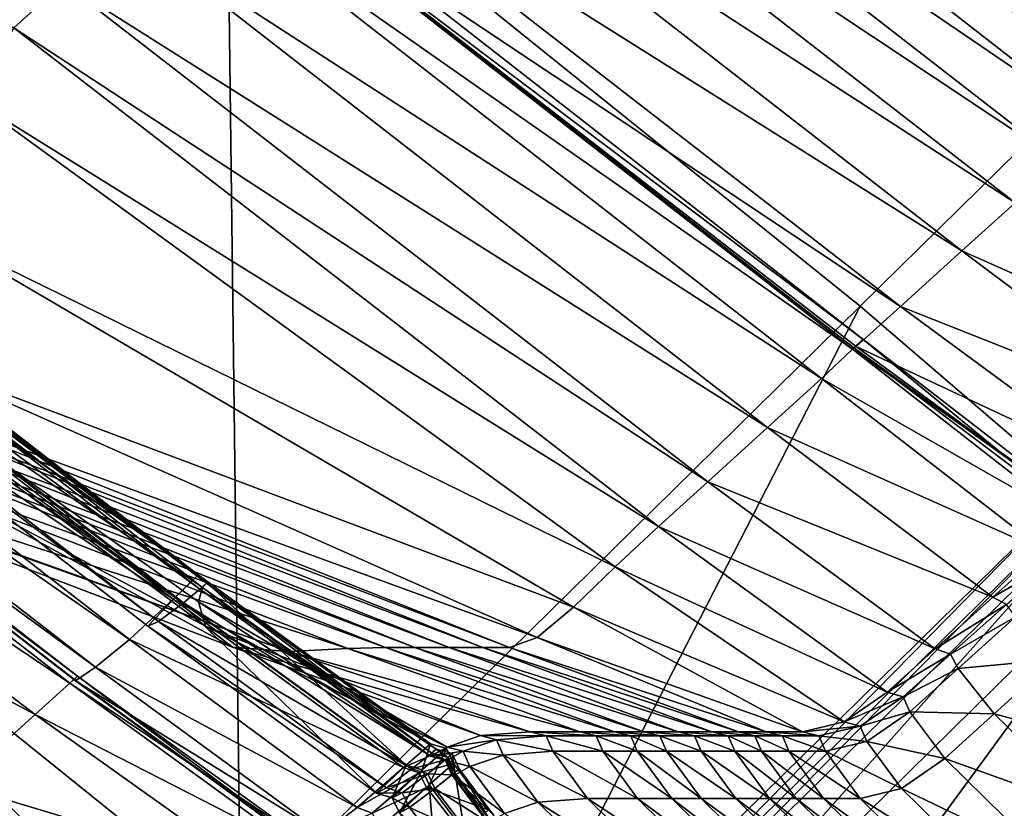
# Model space of a CAD drawing. Header units: millimetres. Extents: x 2387 to 13955, y -4964 to 364.
# Tile 668 of 1056: x 7041 to 7053, y -2839 to -2830. Entities that reach past the tile are written whole.
import ezdxf

# ---------------------------------------------------------------- set-up
doc = ezdxf.new("R2010")
doc.units = ezdxf.units.MM
doc.header["$MEASUREMENT"] = 0
doc.layers.add('Predefinito', color=7, linetype='Continuous', true_color=0x000000)

msp = doc.modelspace()

# ---------------------------------------------------------------- linework, layer by layer
at = {"layer": 'Predefinito'}
for points in [[(7071.946, -2812.507, 608.088), (7050.952, -2833.166, 485.843), (7043.148, -2826.879, 485.832)], [(7053.577, -2835.424, 485.877), (7050.952, -2833.166, 485.843), (7071.946, -2812.507, 608.088)], [(7031.94, -2819.46, 485.832), (7043.148, -2826.879, 485.832), (7035.515, -2834.391, 440.634)], [(7028.926, -2822.414, 1220.217), (7040.53, -2829.738, 1220.217), (7041.141, -2829.182, 1223.246)], [(7047.384, -2823.498, 1229.212), (7046.774, -2824.044, 1228.722), (7054.688, -2830.223, 1228.678)], [(7047.384, -2823.498, 1229.212), (7055.291, -2829.677, 1229.167), (7056.366, -2828.701, 1229.967)], [(7054.688, -2830.223, 1228.678), (7055.291, -2829.677, 1229.167), (7047.384, -2823.498, 1229.212)], [(7046.774, -2824.044, 1228.722), (7046.383, -2824.395, 1228.5), (7054.306, -2830.572, 1228.457)], [(7054.306, -2830.572, 1228.457), (7054.688, -2830.223, 1228.678), (7046.774, -2824.044, 1228.722)], [(7054.306, -2830.572, 1228.457), (7046.383, -2824.395, 1228.5), (7045.963, -2824.782, 1228.503)], [(7053.891, -2830.952, 1228.462), (7045.963, -2824.782, 1228.503), (7045.489, -2825.223, 1228.549)], [(7045.963, -2824.782, 1228.503), (7053.891, -2830.952, 1228.462), (7054.306, -2830.572, 1228.457)], [(7053.417, -2831.386, 1228.509), (7045.489, -2825.223, 1228.549), (7044.931, -2825.734, 1228.456)], [(7045.489, -2825.223, 1228.549), (7053.417, -2831.386, 1228.509), (7053.891, -2830.952, 1228.462)], [(7052.857, -2831.893, 1228.417), (7044.931, -2825.734, 1228.456), (7044.278, -2826.327, 1228.059)], [(7044.931, -2825.734, 1228.456), (7052.857, -2831.893, 1228.417), (7053.417, -2831.386, 1228.509)], [(7052.203, -2832.485, 1228.026), (7044.278, -2826.327, 1228.059), (7043.517, -2827.02, 1227.193)], [(7044.278, -2826.327, 1228.059), (7052.203, -2832.485, 1228.026), (7052.857, -2831.893, 1228.417)], [(7043.32, -2840.677, 440.65), (7035.515, -2834.391, 440.634), (7043.148, -2826.879, 485.832)], [(7043.148, -2826.879, 485.832), (7050.952, -2833.166, 485.843), (7043.32, -2840.677, 440.65)], [(7051.448, -2833.171, 1227.174), (7043.517, -2827.02, 1227.193), (7042.957, -2827.507, 1226.283)], [(7043.517, -2827.02, 1227.193), (7051.448, -2833.171, 1227.174), (7052.203, -2832.485, 1228.026)], [(7042.909, -2827.487, 1225.755), (7043.013, -2827.349, 1225.588), (7050.984, -2833.572, 1225.576)], [(7050.984, -2833.572, 1225.576), (7043.013, -2827.349, 1225.588), (7042.91, -2827.487, 1225.755)], [(7050.858, -2833.697, 1225.729), (7042.91, -2827.487, 1225.755), (7042.55, -2827.878, 1225.732)], [(7050.984, -2833.572, 1225.576), (7050.872, -2833.68, 1225.751), (7042.909, -2827.487, 1225.755)], [(7042.957, -2827.507, 1226.283), (7042.909, -2827.487, 1225.755), (7050.872, -2833.68, 1225.751)], [(7042.91, -2827.487, 1225.755), (7050.858, -2833.697, 1225.729), (7050.984, -2833.572, 1225.576)], [(7042.957, -2827.507, 1226.283), (7050.9, -2833.665, 1226.277), (7051.448, -2833.171, 1227.174)], [(7050.872, -2833.68, 1225.751), (7050.9, -2833.665, 1226.277), (7042.957, -2827.507, 1226.283)], [(7050.473, -2834.058, 1225.696), (7042.55, -2827.878, 1225.732), (7041.887, -2828.502, 1224.99)], [(7042.55, -2827.878, 1225.732), (7050.473, -2834.058, 1225.696), (7050.858, -2833.697, 1225.729)], [(7049.81, -2834.663, 1224.958), (7041.887, -2828.502, 1224.99), (7041.141, -2829.182, 1223.246)], [(7041.887, -2828.502, 1224.99), (7049.81, -2834.663, 1224.958), (7050.473, -2834.058, 1225.696)], [(7049.073, -2835.332, 1223.224), (7041.141, -2829.182, 1223.246), (7040.53, -2829.738, 1220.217)], [(7041.141, -2829.182, 1223.246), (7049.073, -2835.332, 1223.224), (7049.81, -2834.663, 1224.958)], [(7048.467, -2835.883, 1220.204), (7040.53, -2829.738, 1220.217), (7039.997, -2830.608, 1211.857)], [(7040.53, -2829.738, 1220.217), (7048.467, -2835.883, 1220.204), (7049.073, -2835.332, 1223.224)], [(7042.798, -2836.479, 789.362), (7034.723, -2830.227, 789.373), (7034.466, -2830.555, 789.323)], [(7034.491, -2830.538, 789.532), (7034.723, -2830.227, 789.373), (7042.798, -2836.479, 789.362)], [(7034.746, -2831.073, 798.443), (7034.895, -2830.472, 796.594), (7042.852, -2836.631, 796.598)], [(7042.902, -2836.578, 796.397), (7034.935, -2830.412, 796.402), (7034.865, -2830.493, 796.226)], [(7034.895, -2830.472, 796.594), (7034.935, -2830.412, 796.402), (7042.902, -2836.578, 796.397)], [(7042.902, -2836.578, 796.397), (7042.852, -2836.631, 796.598), (7034.895, -2830.472, 796.594)], [(7042.492, -2836.775, 789.299), (7034.466, -2830.555, 789.323), (7033.999, -2831.106, 788.537)], [(7034.223, -2830.945, 790.481), (7034.491, -2830.538, 789.532), (7042.518, -2836.755, 789.537)], [(7034.466, -2830.555, 789.323), (7042.492, -2836.775, 789.299), (7042.798, -2836.479, 789.362)], [(7042.798, -2836.479, 789.362), (7042.518, -2836.755, 789.537), (7034.491, -2830.538, 789.532)], [(7042.821, -2836.652, 796.213), (7034.865, -2830.493, 796.226), (7034.68, -2830.671, 795.311)], [(7034.865, -2830.493, 796.226), (7042.821, -2836.652, 796.213), (7042.902, -2836.578, 796.397)], [(7042.62, -2836.821, 795.298), (7034.68, -2830.671, 795.311), (7034.376, -2830.906, 792.901)], [(7034.68, -2830.671, 795.311), (7042.62, -2836.821, 795.298), (7042.821, -2836.652, 796.213)], [(7047.935, -2836.377, 1211.854), (7039.997, -2830.608, 1211.857), (7039.483, -2832.228, 1194.121)], [(7039.997, -2830.608, 1211.857), (7047.935, -2836.377, 1211.854), (7048.467, -2835.883, 1220.204)], [(7042.311, -2837.053, 792.903), (7034.376, -2830.906, 792.901), (7034.223, -2830.945, 790.481)], [(7034.223, -2830.945, 790.481), (7042.18, -2837.11, 790.494), (7042.311, -2837.053, 792.903)], [(7042.518, -2836.755, 789.537), (7042.18, -2837.11, 790.494), (7034.223, -2830.945, 790.481)], [(7034.376, -2830.906, 792.901), (7042.311, -2837.053, 792.903), (7042.62, -2836.821, 795.298)], [(7042.892, -2837.11, 803.592), (7034.489, -2832.612, 803.586), (7034.746, -2831.073, 798.443)], [(7034.746, -2831.073, 798.443), (7042.804, -2836.809, 798.452), (7042.892, -2837.11, 803.592)], [(7042.852, -2836.631, 796.598), (7042.804, -2836.809, 798.452), (7034.746, -2831.073, 798.443)], [(7041.953, -2837.275, 788.512), (7033.999, -2831.106, 788.537), (7033.601, -2831.465, 786.17)], [(7033.999, -2831.106, 788.537), (7041.953, -2837.275, 788.512), (7042.492, -2836.775, 789.299)], [(7041.313, -2837.726, 782.592), (7033.347, -2831.559, 782.602), (7033.264, -2831.649, 782.435)], [(7033.32, -2831.609, 782.799), (7033.347, -2831.559, 782.602), (7041.313, -2837.726, 782.592)], [(7041.534, -2837.614, 786.158), (7033.601, -2831.465, 786.17), (7033.349, -2831.633, 783.749)], [(7033.601, -2831.465, 786.17), (7041.534, -2837.614, 786.158), (7041.953, -2837.275, 788.512)], [(7041.219, -2837.81, 782.418), (7033.264, -2831.649, 782.435), (7032.853, -2832.181, 780.667)], [(7033.264, -2831.649, 782.435), (7041.219, -2837.81, 782.418), (7041.313, -2837.726, 782.592)], [(7041.313, -2837.726, 782.592), (7041.277, -2837.767, 782.799), (7033.32, -2831.609, 782.799)], [(7033.349, -2831.633, 783.749), (7033.32, -2831.609, 782.799), (7041.277, -2837.767, 782.799)], [(7033.349, -2831.633, 783.749), (7041.291, -2837.781, 783.751), (7041.534, -2837.614, 786.158)], [(7041.277, -2837.767, 782.799), (7041.291, -2837.781, 783.751), (7033.349, -2831.633, 783.749)], [(7055.616, -2834.003, 1228.295), (7052.857, -2831.893, 1228.417), (7052.203, -2832.485, 1228.026)], [(7040.792, -2838.197, 780.646), (7032.853, -2832.181, 780.667), (7031.892, -2833.456, 775.662)], [(7032.853, -2832.181, 780.667), (7040.792, -2838.197, 780.646), (7041.219, -2837.81, 782.418)], [(7047.422, -2836.874, 1194.13), (7039.483, -2832.228, 1194.121), (7039.035, -2833.725, 1167.597)], [(7039.483, -2832.228, 1194.121), (7047.422, -2836.874, 1194.13), (7047.935, -2836.377, 1211.854)], [(7054.98, -2834.572, 1227.923), (7052.203, -2832.485, 1228.026), (7051.448, -2833.171, 1227.174)], [(7052.203, -2832.485, 1228.026), (7054.98, -2834.572, 1227.923), (7055.616, -2834.003, 1228.295)], [(7034.489, -2832.612, 803.586), (7042.892, -2837.11, 803.592), (7043.224, -2837.369, 817.327)], [(7043.224, -2837.369, 817.327), (7034.589, -2834.069, 817.331), (7034.489, -2832.612, 803.586)], [(7045.949, -2842.929, 440.699), (7043.32, -2840.677, 440.65), (7050.952, -2833.166, 485.843)], [(7050.952, -2833.166, 485.843), (7053.577, -2835.424, 485.877), (7045.949, -2842.929, 440.699)], [(7054.245, -2835.233, 1227.116), (7051.448, -2833.171, 1227.174), (7050.9, -2833.665, 1226.277)], [(7051.448, -2833.171, 1227.174), (7054.245, -2835.233, 1227.116), (7054.98, -2834.572, 1227.923)], [(7031.892, -2833.456, 775.662), (7039.828, -2839.063, 775.645), (7040.792, -2838.197, 780.646)], [(7053.748, -2835.712, 1225.557), (7050.984, -2833.572, 1225.576), (7050.858, -2833.697, 1225.729)], [(7053.662, -2835.777, 1225.75), (7050.872, -2833.68, 1225.751), (7050.984, -2833.572, 1225.576)], [(7050.984, -2833.572, 1225.576), (7053.748, -2835.712, 1225.557), (7053.662, -2835.777, 1225.75)], [(7046.974, -2837.248, 1167.614), (7039.035, -2833.725, 1167.597), (7038.695, -2834.225, 1132.875)], [(7039.035, -2833.725, 1167.597), (7046.974, -2837.248, 1167.614), (7047.422, -2836.874, 1194.13)], [(7053.605, -2835.843, 1225.662), (7050.858, -2833.697, 1225.729), (7050.473, -2834.058, 1225.696)], [(7050.858, -2833.697, 1225.729), (7053.605, -2835.843, 1225.662), (7053.748, -2835.712, 1225.557)], [(7053.707, -2835.722, 1226.263), (7050.9, -2833.665, 1226.277), (7050.872, -2833.68, 1225.751)], [(7050.872, -2833.68, 1225.751), (7053.662, -2835.777, 1225.75), (7053.707, -2835.722, 1226.263)], [(7050.9, -2833.665, 1226.277), (7053.707, -2835.722, 1226.263), (7054.245, -2835.233, 1227.116)], [(7043.912, -2837.422, 844.964), (7035.509, -2834.422, 844.983), (7034.589, -2834.069, 817.331)], [(7034.589, -2834.069, 817.331), (7043.224, -2837.369, 817.327), (7043.912, -2837.422, 844.964)], [(7053.22, -2836.185, 1225.589), (7050.473, -2834.058, 1225.696), (7049.81, -2834.663, 1224.958)], [(7050.473, -2834.058, 1225.696), (7053.22, -2836.185, 1225.589), (7053.605, -2835.843, 1225.662)], [(7045.105, -2837.373, 924.342), (7037.167, -2834.224, 924.36), (7036.588, -2834.274, 882.13)], [(7037.167, -2834.224, 924.36), (7045.105, -2837.373, 924.342), (7045.466, -2837.373, 973.55)], [(7045.466, -2837.373, 973.55), (7037.528, -2834.224, 973.554), (7037.167, -2834.224, 924.36)], [(7045.892, -2837.373, 1031.592), (7037.953, -2834.224, 1031.593), (7037.528, -2834.224, 973.554)], [(7037.528, -2834.224, 973.554), (7045.466, -2837.373, 973.55), (7045.892, -2837.373, 1031.592)], [(7037.953, -2834.224, 1031.593), (7045.892, -2837.373, 1031.592), (7046.306, -2837.373, 1088.146)], [(7046.306, -2837.373, 1088.146), (7038.367, -2834.224, 1088.143), (7037.953, -2834.224, 1031.593)], [(7046.634, -2837.373, 1132.886), (7038.695, -2834.225, 1132.875), (7038.367, -2834.224, 1088.143)], [(7038.367, -2834.224, 1088.143), (7046.306, -2837.373, 1088.146), (7046.634, -2837.373, 1132.886)], [(7038.695, -2834.225, 1132.875), (7046.634, -2837.373, 1132.886), (7046.974, -2837.248, 1167.614)], [(7044.643, -2837.385, 882.102), (7036.588, -2834.274, 882.13), (7035.509, -2834.422, 844.983)], [(7036.588, -2834.274, 882.13), (7044.643, -2837.385, 882.102), (7045.105, -2837.373, 924.342)], [(7042.569, -2841.415, 435.609), (7034.767, -2835.133, 435.589), (7035.515, -2834.391, 440.634)], [(7035.509, -2834.422, 844.983), (7043.912, -2837.422, 844.964), (7044.643, -2837.385, 882.102)], [(7035.515, -2834.391, 440.634), (7043.32, -2840.677, 440.65), (7042.569, -2841.415, 435.609)], [(7052.582, -2836.754, 1224.861), (7049.81, -2834.663, 1224.958), (7049.073, -2835.332, 1223.224)], [(7049.81, -2834.663, 1224.958), (7052.582, -2836.754, 1224.861), (7053.22, -2836.185, 1225.589)], [(7042.217, -2841.759, 433.82), (7034.431, -2835.487, 433.804), (7034.767, -2835.133, 435.589)], [(7034.767, -2835.133, 435.589), (7042.569, -2841.415, 435.609), (7042.217, -2841.759, 433.82)], [(7046.038, -2843.108, 440.732), (7045.949, -2842.929, 440.699), (7053.577, -2835.424, 485.877)], [(7053.577, -2835.424, 485.877), (7053.663, -2835.606, 485.899), (7046.038, -2843.108, 440.732)], [(7051.875, -2837.388, 1223.16), (7049.073, -2835.332, 1223.224), (7048.467, -2835.883, 1220.204)], [(7049.073, -2835.332, 1223.224), (7051.875, -2837.388, 1223.16), (7052.582, -2836.754, 1224.861)], [(7042.017, -2841.957, 430.067), (7034.209, -2835.675, 430.056), (7034.389, -2835.506, 432.488)], [(7042.13, -2841.843, 433.643), (7034.355, -2835.577, 433.635), (7034.431, -2835.487, 433.804)], [(7034.389, -2835.528, 433.439), (7034.355, -2835.577, 433.635), (7042.13, -2841.843, 433.643)], [(7034.389, -2835.506, 432.488), (7042.189, -2841.789, 432.485), (7042.017, -2841.957, 430.067)], [(7034.389, -2835.506, 432.488), (7034.389, -2835.528, 433.439), (7042.174, -2841.802, 433.437)], [(7042.174, -2841.802, 433.437), (7042.189, -2841.789, 432.485), (7034.389, -2835.506, 432.488)], [(7042.13, -2841.843, 433.643), (7042.174, -2841.802, 433.437), (7034.389, -2835.528, 433.439)], [(7034.431, -2835.487, 433.804), (7042.217, -2841.759, 433.82), (7042.13, -2841.843, 433.643)], [(7041.668, -2842.297, 427.698), (7033.88, -2836.034, 427.674), (7034.209, -2835.675, 430.056)], [(7034.209, -2835.675, 430.056), (7042.017, -2841.957, 430.067), (7041.668, -2842.297, 427.698)], [(7046.228, -2843.172, 440.699), (7046.038, -2843.108, 440.732), (7053.663, -2835.606, 485.899)], [(7053.663, -2835.606, 485.899), (7053.855, -2835.667, 485.877), (7046.228, -2843.172, 440.699)], [(7046.816, -2843.567, 440.65), (7046.228, -2843.172, 440.699), (7053.855, -2835.667, 485.877)], [(7053.855, -2835.667, 485.877), (7054.448, -2836.056, 485.843), (7046.816, -2843.567, 440.65)], [(7051.281, -2837.924, 1220.166), (7048.467, -2835.883, 1220.204), (7047.935, -2836.377, 1211.854)], [(7048.467, -2835.883, 1220.204), (7051.281, -2837.924, 1220.166), (7051.875, -2837.388, 1223.16)], [(7041.151, -2842.797, 426.894), (7033.432, -2836.584, 426.874), (7033.88, -2836.034, 427.674)], [(7033.88, -2836.034, 427.674), (7041.668, -2842.297, 427.698), (7041.151, -2842.797, 426.894)], [(7048.102, -2844.735, 440.634), (7046.816, -2843.567, 440.65), (7054.448, -2836.056, 485.843)], [(7054.448, -2836.056, 485.843), (7055.736, -2837.223, 485.832), (7048.102, -2844.735, 440.634)], [(7041.204, -2842.757, 420.883), (7033.403, -2836.476, 420.871), (7033.635, -2836.239, 423.292)], [(7033.715, -2836.197, 425.722), (7033.414, -2836.601, 426.665), (7041.131, -2842.817, 426.656)], [(7041.442, -2842.523, 423.29), (7033.635, -2836.239, 423.292), (7033.715, -2836.197, 425.722)], [(7033.635, -2836.239, 423.292), (7041.442, -2842.523, 423.29), (7041.204, -2842.757, 420.883)], [(7033.715, -2836.197, 425.722), (7041.499, -2842.464, 425.707), (7041.442, -2842.523, 423.29)], [(7041.131, -2842.817, 426.656), (7041.499, -2842.464, 425.707), (7033.715, -2836.197, 425.722)], [(7053.371, -2836.295, 1225.518), (7053.22, -2836.185, 1225.589), (7052.582, -2836.754, 1224.861)], [(7050.753, -2838.289, 1211.836), (7047.935, -2836.377, 1211.854), (7047.422, -2836.874, 1194.13)], [(7047.935, -2836.377, 1211.854), (7050.753, -2838.289, 1211.836), (7051.281, -2837.924, 1220.166)], [(7052.582, -2836.754, 1224.861), (7052.752, -2836.842, 1224.797), (7053.371, -2836.295, 1225.518)], [(7041.03, -2842.927, 419.962), (7033.245, -2836.655, 419.95), (7033.403, -2836.476, 420.871)], [(7033.403, -2836.476, 420.871), (7041.204, -2842.757, 420.883), (7041.03, -2842.927, 419.962)], [(7045.659, -2838.558, 789.343), (7042.798, -2836.479, 789.362), (7042.492, -2836.775, 789.299)], [(7045.362, -2838.823, 789.563), (7042.518, -2836.755, 789.537), (7042.798, -2836.479, 789.362)], [(7042.798, -2836.479, 789.362), (7045.659, -2838.558, 789.343), (7045.362, -2838.823, 789.563)], [(7040.938, -2843.021, 412.574), (7033.135, -2836.733, 412.58), (7033.252, -2836.625, 417.732)], [(7040.846, -2843.092, 426.824), (7033.174, -2836.91, 426.817), (7033.432, -2836.584, 426.874)], [(7033.414, -2836.601, 426.665), (7033.174, -2836.91, 426.817), (7040.846, -2843.092, 426.824)], [(7040.954, -2843.001, 419.776), (7033.179, -2836.735, 419.772), (7033.245, -2836.655, 419.95)], [(7033.252, -2836.625, 417.732), (7033.224, -2836.675, 419.581), (7041.009, -2842.948, 419.576)], [(7033.245, -2836.655, 419.95), (7041.03, -2842.927, 419.962), (7040.954, -2843.001, 419.776)], [(7033.252, -2836.625, 417.732), (7041.051, -2842.909, 417.722), (7040.938, -2843.021, 412.574)], [(7041.009, -2842.948, 419.576), (7041.051, -2842.909, 417.722), (7033.252, -2836.625, 417.732)], [(7040.846, -2843.092, 426.824), (7041.131, -2842.817, 426.656), (7033.414, -2836.601, 426.665)], [(7033.432, -2836.584, 426.874), (7041.151, -2842.797, 426.894), (7040.846, -2843.092, 426.824)], [(7045.642, -2838.699, 796.175), (7042.821, -2836.652, 796.213), (7042.62, -2836.821, 795.298)], [(7045.661, -2838.712, 798.48), (7042.804, -2836.809, 798.452), (7042.852, -2836.631, 796.598)], [(7045.73, -2838.624, 796.385), (7042.902, -2836.578, 796.397), (7042.821, -2836.652, 796.213)], [(7042.821, -2836.652, 796.213), (7045.642, -2838.699, 796.175), (7045.73, -2838.624, 796.385)], [(7045.676, -2838.674, 796.612), (7042.852, -2836.631, 796.598), (7042.902, -2836.578, 796.397)], [(7042.852, -2836.631, 796.598), (7045.676, -2838.674, 796.612), (7045.661, -2838.712, 798.48)], [(7042.902, -2836.578, 796.397), (7045.73, -2838.624, 796.385), (7045.676, -2838.674, 796.612)], [(7040.795, -2843.163, 360.749), (7032.992, -2836.874, 360.75), (7033.135, -2836.733, 412.58)], [(7033.135, -2836.733, 412.58), (7040.938, -2843.021, 412.574), (7040.795, -2843.163, 360.749)], [(7033.224, -2836.675, 419.581), (7033.179, -2836.735, 419.772), (7040.954, -2843.001, 419.776)], [(7040.954, -2843.001, 419.776), (7041.009, -2842.948, 419.576), (7033.224, -2836.675, 419.581)], [(7045.328, -2838.852, 789.24), (7042.492, -2836.775, 789.299), (7041.953, -2837.275, 788.512)], [(7044.996, -2839.165, 790.538), (7042.18, -2837.11, 790.494), (7042.518, -2836.755, 789.537)], [(7042.492, -2836.775, 789.299), (7045.328, -2838.852, 789.24), (7045.659, -2838.558, 789.343)], [(7042.518, -2836.755, 789.537), (7045.362, -2838.823, 789.563), (7044.996, -2839.165, 790.538)], [(7052.752, -2836.842, 1224.797), (7052.582, -2836.754, 1224.861), (7051.875, -2837.388, 1223.16)], [(7040.747, -2843.21, 218.865), (7032.944, -2836.921, 218.865), (7032.992, -2836.874, 360.75)], [(7032.992, -2836.874, 360.75), (7040.795, -2843.163, 360.749), (7040.747, -2843.21, 218.865)], [(7045.432, -2838.869, 795.258), (7042.62, -2836.821, 795.298), (7042.311, -2837.053, 792.903)], [(7042.62, -2836.821, 795.298), (7045.432, -2838.869, 795.258), (7045.642, -2838.699, 796.175)], [(7045.864, -2838.599, 803.61), (7042.892, -2837.11, 803.592), (7042.804, -2836.809, 798.452)], [(7042.804, -2836.809, 798.452), (7045.661, -2838.712, 798.48), (7045.864, -2838.599, 803.61)], [(7050.241, -2838.41, 1194.126), (7047.422, -2836.874, 1194.13), (7046.974, -2837.248, 1167.614)], [(7047.422, -2836.874, 1194.13), (7050.241, -2838.41, 1194.126), (7050.753, -2838.289, 1211.836)], [(7051.875, -2837.388, 1223.16), (7052.063, -2837.453, 1223.117), (7052.752, -2836.842, 1224.797)], [(7052.864, -2836.995, 1224.861), (7052.752, -2836.842, 1224.797), (7052.063, -2837.453, 1223.117)], [(7040.612, -2843.333, 25.297), (7032.808, -2837.044, 25.291), (7032.944, -2836.921, 28.67)], [(7032.944, -2836.921, 218.865), (7040.747, -2843.21, 218.865), (7040.747, -2843.21, 77.86)], [(7040.747, -2843.21, 77.86), (7032.944, -2836.921, 77.86), (7032.944, -2836.921, 218.865)], [(7032.944, -2836.921, 28.67), (7040.747, -2843.21, 28.672), (7040.612, -2843.333, 25.297)], [(7040.747, -2843.21, 28.672), (7032.944, -2836.921, 28.67), (7032.944, -2836.921, 77.86)], [(7032.944, -2836.921, 77.86), (7040.747, -2843.21, 77.86), (7040.747, -2843.21, 28.672)], [(7052.063, -2837.453, 1223.117), (7052.156, -2837.629, 1223.16), (7052.864, -2836.995, 1224.861)], [(7053.338, -2837.521, 1224.958), (7052.864, -2836.995, 1224.861), (7052.156, -2837.629, 1223.16)], [(7032.808, -2837.044, 25.291), (7040.612, -2843.333, 25.297), (7040.205, -2843.702, 21.729)], [(7045.118, -2839.103, 792.908), (7042.311, -2837.053, 792.903), (7042.18, -2837.11, 790.494)], [(7042.18, -2837.11, 790.494), (7044.996, -2839.165, 790.538), (7045.118, -2839.103, 792.908)], [(7042.311, -2837.053, 792.903), (7045.118, -2839.103, 792.908), (7045.432, -2838.869, 795.258)], [(7042.892, -2837.11, 803.592), (7045.864, -2838.599, 803.61), (7046.275, -2838.457, 817.327)], [(7046.275, -2838.457, 817.327), (7043.224, -2837.369, 817.327), (7042.892, -2837.11, 803.592)], [(7049.793, -2838.41, 1167.617), (7046.974, -2837.248, 1167.614), (7046.634, -2837.373, 1132.886)], [(7046.974, -2837.248, 1167.614), (7049.793, -2838.41, 1167.617), (7050.241, -2838.41, 1194.126)], [(7049.118, -2846.098, 440.753), (7048.102, -2844.735, 440.634), (7055.736, -2837.223, 485.832)], [(7055.736, -2837.223, 485.832), (7056.739, -2838.596, 485.914), (7049.118, -2846.098, 440.753)], [(7044.758, -2839.343, 788.438), (7041.953, -2837.275, 788.512), (7041.534, -2837.614, 786.158)], [(7041.953, -2837.275, 788.512), (7044.758, -2839.343, 788.438), (7045.328, -2838.852, 789.24)], [(7046.886, -2838.41, 844.955), (7043.912, -2837.422, 844.964), (7043.224, -2837.369, 817.327)], [(7043.224, -2837.369, 817.327), (7046.275, -2838.457, 817.327), (7046.886, -2838.41, 844.955)], [(7047.925, -2838.41, 924.335), (7045.105, -2837.373, 924.342), (7044.643, -2837.385, 882.102)], [(7045.105, -2837.373, 924.342), (7047.925, -2838.41, 924.335), (7048.286, -2838.41, 973.547)], [(7048.286, -2838.41, 973.547), (7045.466, -2837.373, 973.55), (7045.105, -2837.373, 924.342)], [(7048.711, -2838.41, 1031.592), (7045.892, -2837.373, 1031.592), (7045.466, -2837.373, 973.55)], [(7045.466, -2837.373, 973.55), (7048.286, -2838.41, 973.547), (7048.711, -2838.41, 1031.592)], [(7045.892, -2837.373, 1031.592), (7048.711, -2838.41, 1031.592), (7049.126, -2838.41, 1088.146)], [(7049.126, -2838.41, 1088.146), (7046.306, -2837.373, 1088.146), (7045.892, -2837.373, 1031.592)], [(7049.454, -2838.41, 1132.889), (7046.634, -2837.373, 1132.886), (7046.306, -2837.373, 1088.146)], [(7046.306, -2837.373, 1088.146), (7049.126, -2838.41, 1088.146), (7049.454, -2838.41, 1132.889)], [(7046.634, -2837.373, 1132.886), (7049.454, -2838.41, 1132.889), (7049.793, -2838.41, 1167.617)], [(7047.501, -2838.41, 882.091), (7044.643, -2837.385, 882.102), (7043.912, -2837.422, 844.964)], [(7043.912, -2837.422, 844.964), (7046.886, -2838.41, 844.955), (7047.501, -2838.41, 882.091)], [(7044.643, -2837.385, 882.102), (7047.501, -2838.41, 882.091), (7047.925, -2838.41, 924.335)], [(7052.063, -2837.453, 1223.117), (7051.875, -2837.388, 1223.16), (7051.281, -2837.924, 1220.166)], [(7051.281, -2837.924, 1220.166), (7051.478, -2837.979, 1220.141), (7052.063, -2837.453, 1223.117)], [(7052.156, -2837.629, 1223.16), (7052.063, -2837.453, 1223.117), (7051.478, -2837.979, 1220.141)], [(7044.338, -2839.668, 786.124), (7041.534, -2837.614, 786.158), (7041.291, -2837.781, 783.751)], [(7041.534, -2837.614, 786.158), (7044.338, -2839.668, 786.124), (7044.758, -2839.343, 788.438)], [(7052.156, -2837.629, 1223.16), (7052.601, -2838.188, 1223.224), (7053.338, -2837.521, 1224.958)], [(7054.591, -2838.724, 1224.99), (7053.338, -2837.521, 1224.958), (7052.601, -2838.188, 1223.224)], [(7044.139, -2839.772, 782.569), (7041.313, -2837.726, 782.592), (7041.219, -2837.81, 782.418)], [(7044.101, -2839.81, 782.802), (7041.277, -2837.767, 782.799), (7041.313, -2837.726, 782.592)], [(7041.313, -2837.726, 782.592), (7044.139, -2839.772, 782.569), (7044.101, -2839.81, 782.802)], [(7051.478, -2837.979, 1220.141), (7051.562, -2838.165, 1220.166), (7052.156, -2837.629, 1223.16)], [(7052.601, -2838.188, 1223.224), (7052.156, -2837.629, 1223.16), (7051.562, -2838.165, 1220.166)], [(7044.038, -2839.859, 782.37), (7041.219, -2837.81, 782.418), (7040.792, -2838.197, 780.646)], [(7041.219, -2837.81, 782.418), (7044.038, -2839.859, 782.37), (7044.139, -2839.772, 782.569)], [(7041.277, -2837.767, 782.799), (7044.101, -2839.81, 782.802), (7044.107, -2839.824, 783.758)], [(7044.107, -2839.824, 783.758), (7041.291, -2837.781, 783.751), (7041.277, -2837.767, 782.799)], [(7041.291, -2837.781, 783.751), (7044.107, -2839.824, 783.758), (7044.338, -2839.668, 786.124)], [(7051.478, -2837.979, 1220.141), (7051.281, -2837.924, 1220.166), (7050.753, -2838.289, 1211.836)], [(7050.753, -2838.289, 1211.836), (7050.952, -2838.341, 1211.824), (7051.478, -2837.979, 1220.141)], [(7051.562, -2838.165, 1220.166), (7051.478, -2837.979, 1220.141), (7050.952, -2838.341, 1211.824)], [(7043.603, -2840.201, 780.585), (7040.792, -2838.197, 780.646), (7039.828, -2839.063, 775.645)], [(7040.792, -2838.197, 780.646), (7043.603, -2840.201, 780.585), (7044.038, -2839.859, 782.37)], [(7050.952, -2838.341, 1211.824), (7051.033, -2838.529, 1211.836), (7051.562, -2838.165, 1220.166)], [(7051.993, -2838.739, 1220.204), (7051.562, -2838.165, 1220.166), (7051.033, -2838.529, 1211.836)], [(7051.562, -2838.165, 1220.166), (7051.993, -2838.739, 1220.204), (7052.601, -2838.188, 1223.224)], [(7053.843, -2839.403, 1223.246), (7052.601, -2838.188, 1223.224), (7051.993, -2838.739, 1220.204)], [(7052.601, -2838.188, 1223.224), (7053.843, -2839.403, 1223.246), (7054.591, -2838.724, 1224.99)], [(7050.952, -2838.341, 1211.824), (7050.753, -2838.289, 1211.836), (7050.241, -2838.41, 1194.126)], [(7050.241, -2838.41, 1194.126), (7050.441, -2838.461, 1194.122), (7050.952, -2838.341, 1211.824)], [(7051.033, -2838.529, 1211.836), (7050.952, -2838.341, 1211.824), (7050.441, -2838.461, 1194.122)], [(7046.475, -2838.508, 817.328), (7046.275, -2838.457, 817.327), (7045.864, -2838.599, 803.61)], [(7047.086, -2838.46, 844.953), (7046.886, -2838.41, 844.955), (7046.275, -2838.457, 817.327)], [(7046.275, -2838.457, 817.327), (7046.475, -2838.508, 817.328), (7047.086, -2838.46, 844.953)], [(7047.167, -2838.65, 844.954), (7047.086, -2838.46, 844.953), (7046.475, -2838.508, 817.328)], [(7046.886, -2838.41, 844.955), (7047.086, -2838.46, 844.953), (7047.701, -2838.46, 882.09)], [(7047.701, -2838.46, 882.09), (7047.501, -2838.41, 882.091), (7046.886, -2838.41, 844.955)], [(7047.086, -2838.46, 844.953), (7047.167, -2838.65, 844.954), (7047.781, -2838.65, 882.09)], [(7047.781, -2838.65, 882.09), (7047.701, -2838.46, 882.09), (7047.086, -2838.46, 844.953)], [(7048.125, -2838.46, 924.334), (7047.925, -2838.41, 924.335), (7047.501, -2838.41, 882.091)], [(7047.501, -2838.41, 882.091), (7047.701, -2838.46, 882.09), (7048.125, -2838.46, 924.334)], [(7048.205, -2838.65, 924.334), (7048.125, -2838.46, 924.334), (7047.701, -2838.46, 882.09)], [(7047.701, -2838.46, 882.09), (7047.781, -2838.65, 882.09), (7048.205, -2838.65, 924.334)], [(7047.925, -2838.41, 924.335), (7048.125, -2838.46, 924.334), (7048.486, -2838.46, 973.547)], [(7048.486, -2838.46, 973.547), (7048.286, -2838.41, 973.547), (7047.925, -2838.41, 924.335)], [(7048.125, -2838.46, 924.334), (7048.205, -2838.65, 924.334), (7048.566, -2838.65, 973.547)], [(7048.566, -2838.65, 973.547), (7048.486, -2838.46, 973.547), (7048.125, -2838.46, 924.334)], [(7048.911, -2838.46, 1031.591), (7048.711, -2838.41, 1031.592), (7048.286, -2838.41, 973.547)], [(7048.286, -2838.41, 973.547), (7048.486, -2838.46, 973.547), (7048.911, -2838.46, 1031.591)], [(7048.992, -2838.65, 1031.592), (7048.911, -2838.46, 1031.591), (7048.486, -2838.46, 973.547)], [(7048.486, -2838.46, 973.547), (7048.566, -2838.65, 973.547), (7048.992, -2838.65, 1031.592)], [(7048.711, -2838.41, 1031.592), (7048.911, -2838.46, 1031.591), (7049.326, -2838.46, 1088.146)], [(7049.326, -2838.46, 1088.146), (7049.126, -2838.41, 1088.146), (7048.711, -2838.41, 1031.592)], [(7048.911, -2838.46, 1031.591), (7048.992, -2838.65, 1031.592), (7049.406, -2838.65, 1088.146)], [(7049.406, -2838.65, 1088.146), (7049.326, -2838.46, 1088.146), (7048.911, -2838.46, 1031.591)], [(7049.654, -2838.461, 1132.889), (7049.454, -2838.41, 1132.889), (7049.126, -2838.41, 1088.146)], [(7049.126, -2838.41, 1088.146), (7049.326, -2838.46, 1088.146), (7049.654, -2838.461, 1132.889)], [(7049.734, -2838.65, 1132.89), (7049.654, -2838.461, 1132.889), (7049.326, -2838.46, 1088.146)], [(7049.326, -2838.46, 1088.146), (7049.406, -2838.65, 1088.146), (7049.734, -2838.65, 1132.89)], [(7049.454, -2838.41, 1132.889), (7049.654, -2838.461, 1132.889), (7049.993, -2838.461, 1167.615)], [(7049.993, -2838.461, 1167.615), (7049.793, -2838.41, 1167.617), (7049.454, -2838.41, 1132.889)], [(7049.654, -2838.461, 1132.889), (7049.734, -2838.65, 1132.89), (7050.074, -2838.651, 1167.618)], [(7050.074, -2838.651, 1167.618), (7049.993, -2838.461, 1167.615), (7049.654, -2838.461, 1132.889)], [(7050.441, -2838.461, 1194.122), (7050.241, -2838.41, 1194.126), (7049.793, -2838.41, 1167.617)], [(7049.793, -2838.41, 1167.617), (7049.993, -2838.461, 1167.615), (7050.441, -2838.461, 1194.122)], [(7050.522, -2838.651, 1194.127), (7050.441, -2838.461, 1194.122), (7049.993, -2838.461, 1167.615)], [(7049.993, -2838.461, 1167.615), (7050.074, -2838.651, 1167.618), (7050.522, -2838.651, 1194.127)], [(7050.441, -2838.461, 1194.122), (7050.522, -2838.651, 1194.127), (7051.033, -2838.529, 1211.836)], [(7045.856, -2838.615, 789.331), (7045.659, -2838.558, 789.343), (7045.328, -2838.852, 789.24)], [(7045.559, -2838.881, 789.581), (7045.362, -2838.823, 789.563), (7045.659, -2838.558, 789.343)], [(7045.659, -2838.558, 789.343), (7045.856, -2838.615, 789.331), (7045.559, -2838.881, 789.581)], [(7045.864, -2838.599, 803.61), (7046.063, -2838.651, 803.623), (7046.475, -2838.508, 817.328)], [(7046.556, -2838.698, 817.327), (7046.475, -2838.508, 817.328), (7046.063, -2838.651, 803.623)], [(7046.475, -2838.508, 817.328), (7046.556, -2838.698, 817.327), (7047.167, -2838.65, 844.954)], [(7048.892, -2847.076, 441.112), (7049.118, -2846.098, 440.753), (7056.739, -2838.596, 485.914)], [(7056.739, -2838.596, 485.914), (7056.478, -2839.606, 486.157), (7048.892, -2847.076, 441.112)], [(7051.461, -2839.108, 1211.855), (7051.033, -2838.529, 1211.836), (7050.522, -2838.651, 1194.127)], [(7051.033, -2838.529, 1211.836), (7051.461, -2839.108, 1211.855), (7051.993, -2838.739, 1220.204)], [(7045.328, -2838.852, 789.24), (7045.519, -2838.916, 789.2), (7045.856, -2838.615, 789.331)], [(7045.84, -2838.755, 796.15), (7045.642, -2838.699, 796.175), (7045.432, -2838.869, 795.258)], [(7045.942, -2838.801, 789.343), (7045.856, -2838.615, 789.331), (7045.519, -2838.916, 789.2)], [(7045.645, -2839.066, 789.562), (7045.559, -2838.881, 789.581), (7045.856, -2838.615, 789.331)], [(7045.929, -2838.677, 796.377), (7045.73, -2838.624, 796.385), (7045.642, -2838.699, 796.175)], [(7045.642, -2838.699, 796.175), (7045.84, -2838.755, 796.15), (7045.929, -2838.677, 796.377)], [(7045.856, -2838.615, 789.331), (7045.942, -2838.801, 789.343), (7045.645, -2839.066, 789.562)], [(7046.063, -2838.651, 803.623), (7045.864, -2838.599, 803.61), (7045.661, -2838.712, 798.48)], [(7045.661, -2838.712, 798.48), (7045.859, -2838.765, 798.499), (7046.063, -2838.651, 803.623)], [(7045.859, -2838.765, 798.499), (7045.661, -2838.712, 798.48), (7045.676, -2838.674, 796.612)], [(7045.876, -2838.727, 796.622), (7045.676, -2838.674, 796.612), (7045.73, -2838.624, 796.385)], [(7045.676, -2838.674, 796.612), (7045.876, -2838.727, 796.622), (7045.859, -2838.765, 798.499)], [(7045.73, -2838.624, 796.385), (7045.929, -2838.677, 796.377), (7045.876, -2838.727, 796.622)], [(7046.012, -2838.865, 796.385), (7045.929, -2838.677, 796.377), (7045.84, -2838.755, 796.15)], [(7046.145, -2838.84, 803.61), (7046.063, -2838.651, 803.623), (7045.859, -2838.765, 798.499)], [(7045.958, -2838.915, 796.612), (7045.876, -2838.727, 796.622), (7045.929, -2838.677, 796.377)], [(7045.929, -2838.677, 796.377), (7046.012, -2838.865, 796.385), (7045.958, -2838.915, 796.612)], [(7046.063, -2838.651, 803.623), (7046.145, -2838.84, 803.61), (7046.556, -2838.698, 817.327)], [(7046.983, -2839.277, 817.325), (7046.556, -2838.698, 817.327), (7046.145, -2838.84, 803.61)], [(7047.593, -2839.231, 844.955), (7047.167, -2838.65, 844.954), (7046.556, -2838.698, 817.327)], [(7046.556, -2838.698, 817.327), (7046.983, -2839.277, 817.325), (7047.593, -2839.231, 844.955)], [(7047.167, -2838.65, 844.954), (7047.593, -2839.231, 844.955), (7048.208, -2839.231, 882.09)], [(7048.208, -2839.231, 882.09), (7047.781, -2838.65, 882.09), (7047.167, -2838.65, 844.954)], [(7048.632, -2839.231, 924.333), (7048.205, -2838.65, 924.334), (7047.781, -2838.65, 882.09)], [(7047.781, -2838.65, 882.09), (7048.208, -2839.231, 882.09), (7048.632, -2839.231, 924.333)], [(7048.205, -2838.65, 924.334), (7048.632, -2839.231, 924.333), (7048.992, -2839.231, 973.548)], [(7048.992, -2839.231, 973.548), (7048.566, -2838.65, 973.547), (7048.205, -2838.65, 924.334)], [(7049.418, -2839.231, 1031.592), (7048.992, -2838.65, 1031.592), (7048.566, -2838.65, 973.547)], [(7048.566, -2838.65, 973.547), (7048.992, -2839.231, 973.548), (7049.418, -2839.231, 1031.592)], [(7048.992, -2838.65, 1031.592), (7049.418, -2839.231, 1031.592), (7049.833, -2839.231, 1088.147)], [(7049.833, -2839.231, 1088.147), (7049.406, -2838.65, 1088.146), (7048.992, -2838.65, 1031.592)], [(7050.161, -2839.231, 1132.891), (7049.734, -2838.65, 1132.89), (7049.406, -2838.65, 1088.146)], [(7049.406, -2838.65, 1088.146), (7049.833, -2839.231, 1088.147), (7050.161, -2839.231, 1132.891)], [(7049.734, -2838.65, 1132.89), (7050.161, -2839.231, 1132.891), (7050.5, -2839.231, 1167.622)], [(7050.5, -2839.231, 1167.622), (7050.074, -2838.651, 1167.618), (7049.734, -2838.65, 1132.89)], [(7050.949, -2839.231, 1194.135), (7050.522, -2838.651, 1194.127), (7050.074, -2838.651, 1167.618)], [(7050.074, -2838.651, 1167.618), (7050.5, -2839.231, 1167.622), (7050.949, -2839.231, 1194.135)], [(7050.522, -2838.651, 1194.127), (7050.949, -2839.231, 1194.135), (7051.461, -2839.108, 1211.855)], [(7045.189, -2839.226, 790.567), (7044.996, -2839.165, 790.538), (7045.362, -2838.823, 789.563)], [(7045.362, -2838.823, 789.563), (7045.559, -2838.881, 789.581), (7045.189, -2839.226, 790.567)], [(7045.432, -2838.869, 795.258), (7045.627, -2838.928, 795.231), (7045.84, -2838.755, 796.15)], [(7045.519, -2838.916, 789.2), (7045.611, -2839.095, 789.239), (7045.942, -2838.801, 789.343)], [(7046.374, -2839.374, 789.359), (7045.942, -2838.801, 789.343), (7045.611, -2839.095, 789.239)], [(7045.924, -2838.941, 796.175), (7045.84, -2838.755, 796.15), (7045.627, -2838.928, 795.231)], [(7046.079, -2839.637, 789.535), (7045.645, -2839.066, 789.562), (7045.942, -2838.801, 789.343)], [(7045.84, -2838.755, 796.15), (7045.924, -2838.941, 796.175), (7046.012, -2838.865, 796.385)], [(7045.942, -2838.953, 798.48), (7045.859, -2838.765, 798.499), (7045.876, -2838.727, 796.622)], [(7045.859, -2838.765, 798.499), (7045.942, -2838.953, 798.48), (7046.145, -2838.84, 803.61)], [(7045.876, -2838.727, 796.622), (7045.958, -2838.915, 796.612), (7045.942, -2838.953, 798.48)], [(7045.942, -2838.801, 789.343), (7046.374, -2839.374, 789.359), (7046.079, -2839.637, 789.535)], [(7053.232, -2839.959, 1220.217), (7051.993, -2838.739, 1220.204), (7051.461, -2839.108, 1211.855)], [(7051.993, -2838.739, 1220.204), (7053.232, -2839.959, 1220.217), (7053.843, -2839.403, 1223.246)], [(7045.519, -2838.916, 789.2), (7045.328, -2838.852, 789.24), (7044.758, -2839.343, 788.438)], [(7044.758, -2839.343, 788.438), (7044.944, -2839.412, 788.39), (7045.519, -2838.916, 789.2)], [(7045.611, -2839.095, 789.239), (7045.519, -2838.916, 789.2), (7044.944, -2839.412, 788.39)], [(7045.627, -2838.928, 795.231), (7045.432, -2838.869, 795.258), (7045.118, -2839.103, 792.908)], [(7045.118, -2839.103, 792.908), (7045.311, -2839.164, 792.911), (7045.627, -2838.928, 795.231)], [(7045.278, -2839.407, 790.538), (7045.189, -2839.226, 790.567), (7045.559, -2838.881, 789.581)], [(7045.559, -2838.881, 789.581), (7045.645, -2839.066, 789.562), (7045.278, -2839.407, 790.538)], [(7045.714, -2839.111, 795.258), (7045.627, -2838.928, 795.231), (7045.311, -2839.164, 792.911)], [(7045.627, -2838.928, 795.231), (7045.714, -2839.111, 795.258), (7045.924, -2838.941, 796.175)], [(7046.356, -2839.515, 796.213), (7045.924, -2838.941, 796.175), (7045.714, -2839.111, 795.258)], [(7046.44, -2839.443, 796.397), (7046.012, -2838.865, 796.385), (7045.924, -2838.941, 796.175)], [(7045.924, -2838.941, 796.175), (7046.356, -2839.515, 796.213), (7046.44, -2839.443, 796.397)], [(7046.573, -2839.417, 803.592), (7046.145, -2838.84, 803.61), (7045.942, -2838.953, 798.48)], [(7046.372, -2839.53, 798.452), (7045.942, -2838.953, 798.48), (7045.958, -2838.915, 796.612)], [(7045.942, -2838.953, 798.48), (7046.372, -2839.53, 798.452), (7046.573, -2839.417, 803.592)], [(7046.387, -2839.493, 796.598), (7045.958, -2838.915, 796.612), (7046.012, -2838.865, 796.385)], [(7045.958, -2838.915, 796.612), (7046.387, -2839.493, 796.598), (7046.372, -2839.53, 798.452)], [(7046.012, -2838.865, 796.385), (7046.44, -2839.443, 796.397), (7046.387, -2839.493, 796.598)], [(7046.145, -2838.84, 803.61), (7046.573, -2839.417, 803.592), (7046.983, -2839.277, 817.325)], [(7042.639, -2840.929, 775.593), (7039.828, -2839.063, 775.645), (7029.926, -2846.71, 730.443)], [(7039.828, -2839.063, 775.645), (7042.639, -2840.929, 775.593), (7043.603, -2840.201, 780.585)], [(7045.717, -2839.974, 790.494), (7045.278, -2839.407, 790.538), (7045.645, -2839.066, 789.562)], [(7045.645, -2839.066, 789.562), (7046.079, -2839.637, 789.535), (7045.717, -2839.974, 790.494)], [(7044.944, -2839.412, 788.39), (7045.04, -2839.585, 788.438), (7045.611, -2839.095, 789.239)], [(7045.311, -2839.164, 792.911), (7045.118, -2839.103, 792.908), (7044.996, -2839.165, 790.538)], [(7044.996, -2839.165, 790.538), (7045.189, -2839.226, 790.567), (7045.311, -2839.164, 792.911)], [(7046.052, -2839.658, 789.298), (7045.611, -2839.095, 789.239), (7045.04, -2839.585, 788.438)], [(7045.4, -2839.344, 792.908), (7045.311, -2839.164, 792.911), (7045.189, -2839.226, 790.567)], [(7045.311, -2839.164, 792.911), (7045.4, -2839.344, 792.908), (7045.714, -2839.111, 795.258)], [(7046.15, -2839.68, 795.298), (7045.714, -2839.111, 795.258), (7045.4, -2839.344, 792.908)], [(7045.611, -2839.095, 789.239), (7046.052, -2839.658, 789.298), (7046.374, -2839.374, 789.359)], [(7045.714, -2839.111, 795.258), (7046.15, -2839.68, 795.298), (7046.356, -2839.515, 796.213)], [(7052.699, -2840.329, 1211.862), (7051.461, -2839.108, 1211.855), (7050.949, -2839.231, 1194.135)], [(7051.461, -2839.108, 1211.855), (7052.699, -2840.329, 1211.862), (7053.232, -2839.959, 1220.217)], [(7045.189, -2839.226, 790.567), (7045.278, -2839.407, 790.538), (7045.4, -2839.344, 792.908)], [(7048.22, -2840.499, 817.323), (7046.983, -2839.277, 817.325), (7046.573, -2839.417, 803.592)], [(7048.83, -2840.453, 844.953), (7047.593, -2839.231, 844.955), (7046.983, -2839.277, 817.325)], [(7046.983, -2839.277, 817.325), (7048.22, -2840.499, 817.323), (7048.83, -2840.453, 844.953)], [(7047.593, -2839.231, 844.955), (7048.83, -2840.453, 844.953), (7049.444, -2840.453, 882.085)], [(7049.444, -2840.453, 882.085), (7048.208, -2839.231, 882.09), (7047.593, -2839.231, 844.955)], [(7049.868, -2840.453, 924.33), (7048.632, -2839.231, 924.333), (7048.208, -2839.231, 882.09)], [(7048.208, -2839.231, 882.09), (7049.444, -2840.453, 882.085), (7049.868, -2840.453, 924.33)], [(7048.632, -2839.231, 924.333), (7049.868, -2840.453, 924.33), (7050.229, -2840.453, 973.547)], [(7050.229, -2840.453, 973.547), (7048.992, -2839.231, 973.548), (7048.632, -2839.231, 924.333)], [(7050.655, -2840.453, 1031.593), (7049.418, -2839.231, 1031.592), (7048.992, -2839.231, 973.548)], [(7048.992, -2839.231, 973.548), (7050.229, -2840.453, 973.547), (7050.655, -2840.453, 1031.593)], [(7049.418, -2839.231, 1031.592), (7050.655, -2840.453, 1031.593), (7051.069, -2840.453, 1088.148)], [(7051.069, -2840.453, 1088.148), (7049.833, -2839.231, 1088.147), (7049.418, -2839.231, 1031.592)], [(7051.398, -2840.453, 1132.894), (7050.161, -2839.231, 1132.891), (7049.833, -2839.231, 1088.147)], [(7049.833, -2839.231, 1088.147), (7051.069, -2840.453, 1088.148), (7051.398, -2840.453, 1132.894)], [(7050.161, -2839.231, 1132.891), (7051.398, -2840.453, 1132.894), (7051.737, -2840.453, 1167.626)], [(7051.737, -2840.453, 1167.626), (7050.5, -2839.231, 1167.622), (7050.161, -2839.231, 1132.891)], [(7052.185, -2840.453, 1194.14), (7050.949, -2839.231, 1194.135), (7050.5, -2839.231, 1167.622)], [(7050.5, -2839.231, 1167.622), (7051.737, -2840.453, 1167.626), (7052.185, -2840.453, 1194.14)], [(7050.949, -2839.231, 1194.135), (7052.185, -2840.453, 1194.14), (7052.699, -2840.329, 1211.862)], [(7044.944, -2839.412, 788.39), (7044.758, -2839.343, 788.438), (7044.338, -2839.668, 786.124)], [(7045.839, -2839.91, 792.903), (7045.4, -2839.344, 792.908), (7045.278, -2839.407, 790.538)], [(7045.4, -2839.344, 792.908), (7045.839, -2839.91, 792.903), (7046.15, -2839.68, 795.298)]]:
    msp.add_3dface(points, dxfattribs=at)

doc.saveas('drawing.dxf')
